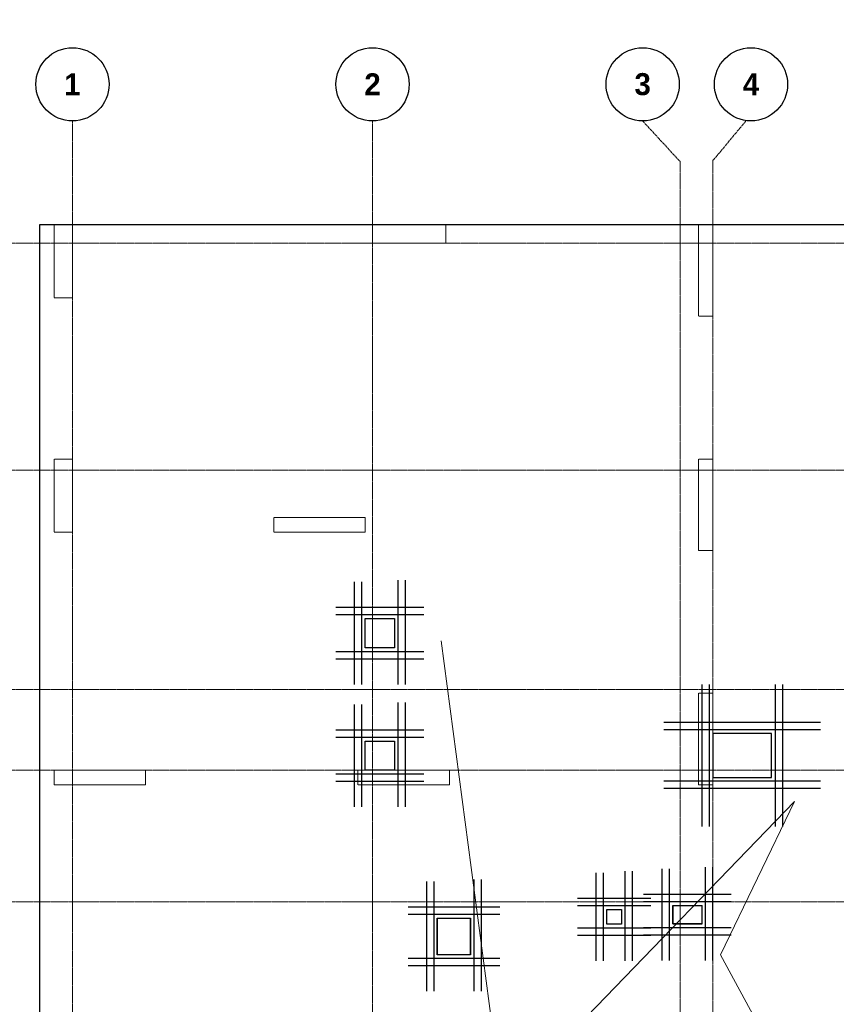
# Model space of a CAD drawing. Header units: millimetres. Extents: x -42044588 to 856694, y -806701 to 941911.
# Tile 1007 of 1056: x -96895 to -85740, y -38263 to -24816. Entities that reach past the tile are written whole.
import ezdxf
from ezdxf import colors
from ezdxf.entities.mleader import LeaderData, LeaderLine
from ezdxf.math import Vec2, Vec3

# ---------------------------------------------------------------- set-up
doc = ezdxf.new("R2010")
doc.units = ezdxf.units.MM
for name, pattern in [('______5', [1100, 800, -100, 100, -100]), ('DASHED', [7, 5, -2, 0]), ('осевая', [50.8, 31.75, -6.35, 6.35, -6.35])]:
    doc.linetypes.add(name, pattern=pattern)
for name, color, linetype, lineweight in [('_0.25', 114, 'Continuous', 25), ('_0.5', 94, 'Continuous', 50), ('Оси', 40, '______5', 18), ('Перекрытие ж_бетон', 1, 'Continuous', 30), ('подоснова', 151, 'Continuous', 5)]:
    doc.layers.add(name, color=color, linetype=linetype, lineweight=lineweight)
doc.layers.add('Колонна_ бетон', color=7, linetype='Continuous', lineweight=50, true_color=0xb4b496)
doc.styles.add('Century Gothic', font='GOTHIC.TTF')
doc.styles.add('GOST-2.304_Type-B', font='GOST_Common.ttf')
doc.styles.add('ГОСТ', font='GOST_Common.ttf')

# ---------------------------------------------------------------- blocks, each defined once
blk = doc.blocks.new('NSY101')
at = {"color": 0, "linetype": 'ByBlock', "lineweight": -2}
blk.add_circle((0, 0), 50, dxfattribs=at)
blk = doc.blocks.new('СЛОЖНЫЙ_ОБЪЕКТ_0')
at = {"layer": 'Оси', "color": 16, "linetype": 'Continuous', "lineweight": 25, "transparency": 33554687, "xscale": 9.999999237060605, "yscale": 9.999999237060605, "zscale": 9.999999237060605}
blk.add_blockref('NSY101', (8813, -989), dxfattribs=at)
at = {"layer": 'Оси', "color": 16, "linetype": 'Continuous', "lineweight": 25, "transparency": 33554687, "insert": (8813, -989), "char_height": 300, "width": 385, "attachment_point": 5, "style": 'Century Gothic'}
blk.add_mtext('\\A1;{\\fCentury Gothic|i0|b1;\\H300.000000;\\W1.000000;\\C16;2}\\P', dxfattribs=at)
blk = doc.blocks.new('СЛОЖНЫЙ_ОБЪЕКТ_43')
at = {"layer": 'Оси', "color": 16, "linetype": 'Continuous', "lineweight": 25, "transparency": 33554687, "xscale": 9.999999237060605, "yscale": 9.999999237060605, "zscale": 9.999999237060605}
blk.add_blockref('NSY101', (5133, -989), dxfattribs=at)
at = {"layer": 'Оси', "color": 16, "linetype": 'Continuous', "lineweight": 25, "transparency": 33554687, "insert": (5133, -989), "char_height": 300, "width": 385, "attachment_point": 5, "style": 'Century Gothic'}
blk.add_mtext('\\A1;{\\fCentury Gothic|i0|b1;\\H300.000000;\\W1.000000;\\C16;1}\\P', dxfattribs=at)
blk = doc.blocks.new('СЛОЖНЫЙ_ОБЪЕКТ_44')
at = {"layer": 'Оси', "color": 16, "linetype": 'Continuous', "lineweight": 25, "transparency": 33554687, "xscale": 9.999999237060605, "yscale": 9.999999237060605, "zscale": 9.999999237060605}
blk.add_blockref('NSY101', (12503, -989), dxfattribs=at)
at = {"layer": 'Оси', "color": 16, "linetype": 'Continuous', "lineweight": 25, "transparency": 33554687, "insert": (12503, -989), "char_height": 300, "width": 385, "attachment_point": 5, "style": 'Century Gothic'}
blk.add_mtext('\\A1;{\\fCentury Gothic|i0|b1;\\H300.000000;\\W1.000000;\\C16;3}\\P', dxfattribs=at)
blk = doc.blocks.new('СЛОЖНЫЙ_ОБЪЕКТ_45')
at = {"layer": 'Оси', "color": 16, "linetype": 'Continuous', "lineweight": 25, "transparency": 33554687, "xscale": 9.999999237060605, "yscale": 9.999999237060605, "zscale": 9.999999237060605}
blk.add_blockref('NSY101', (13983, -989), dxfattribs=at)
at = {"layer": 'Оси', "color": 16, "linetype": 'Continuous', "lineweight": 25, "transparency": 33554687, "insert": (13983, -989), "char_height": 300, "width": 385, "attachment_point": 5, "style": 'Century Gothic'}
blk.add_mtext('\\A1;{\\fCentury Gothic|i0|b1;\\H300.000000;\\W1.000000;\\C16;4}\\P', dxfattribs=at)
blk = doc.blocks.new('оси2')
at = {"layer": 'Оси', "color": 16, "linetype": 'осевая', "lineweight": 0, "ltscale": 0.25, "transparency": 33554687}
for p, q in [((983645.5, 3375.3), (983645.8, -19317.6)), ((987745.5, 3375.3), (987745.5, -19317.6)), ((991945.5, 2824.9), (991945.5, -18967)), ((992395.5, 2844.7), (992395.5, -18978.9)), ((979200, 1707.1), (1032582.1, 1707.1)), ((979200, -1392.9), (1032582.1, -1392.9)), ((979200, -4392.9), (1032582.1, -4392.9)), ((979200, -5492.9), (1032582.1, -5492.9)), ((979200, -7292.9), (1032582.1, -7292.9))]:
    blk.add_line(p, q, dxfattribs=at)
at = {"layer": 'Оси', "color": 16, "linetype": 'осевая', "lineweight": 0, "transparency": 33554687}
for p, q in [((991435, 3374.4), (991945.5, 2820.3)), ((992845, 3374.4), (992395.5, 2833))]:
    blk.add_line(p, q, dxfattribs=at)
at = {"layer": 'Оси', "color": 16, "linetype": 'Continuous', "lineweight": 25, "transparency": 33554687}
for name, p in [('СЛОЖНЫЙ_ОБЪЕКТ_43', (978512.5, 4863.9)), ('СЛОЖНЫЙ_ОБЪЕКТ_0', (978932, 4863.9)), ('СЛОЖНЫЙ_ОБЪЕКТ_44', (978932, 4863.9)), ('СЛОЖНЫЙ_ОБЪЕКТ_45', (978932, 4863.9))]:
    blk.add_blockref(name, p, dxfattribs=at)
blk = doc.blocks.new('подложка стн 1-го этажа')
at = {"layer": 'Колонна_ бетон', "color": 252, "linetype": 'DASHED', "lineweight": 0, "ltscale": 0.5, "true_color": 0x939598, "transparency": 33554687}
for p, q in [((7794, 22162, -200), (7794, 23162, -200)), ((7794, 23162, -200), (7794, 23162, -200)), ((7794, 23162, -200), (8044, 23162, -560)), ((8044, 23162, -560), (8044, 23162, -560)), ((8044, 23162, -400), (8044, 22162, -400)), ((16794, 23162, -200), (16594, 23162, -200)), ((16594, 23162, -200), (16594, 23162, -200)), ((16594, 23162, -200), (16594, 21912, -200)), ((16794, 23162, -200), (16794, 23162, -200)), ((16794, 21912, -200), (16794, 23162, -200)), ((10794, 22362, -200), (10794, 22362, -200)), ((10794, 22362, -200), (10794, 22162, -200)), ((10794, 22362, -200), (12044, 22362, -200)), ((12044, 22362, -200), (12044, 22362, -200)), ((12044, 22362, -200), (12044, 22162, -200)), ((8044, 22162, -200), (7794, 22162, -200)), ((7794, 22162, -200), (7794, 22162, -200)), ((8044, 22162, -200), (8044, 22162, -200)), ((10794, 22162, -200), (10794, 22162, -200)), ((10794, 22162, -200), (12044, 22162, -200)), ((12044, 22162, -200), (12044, 22162, -200)), ((16594, 21912, -200), (16794, 21912, -200)), ((16594, 21912, -200), (16594, 21912, -200)), ((16794, 21912, -200), (16794, 21912, -200)), ((16794, 19962, -200), (16594, 19962, -200)), ((16594, 19962, -200), (16594, 19962, -200)), ((16594, 18712, -200), (16594, 19962, -200)), ((16794, 19962, -200), (16794, 19962, -200)), ((16794, 18712, -200), (16794, 19962, -200)), ((7794, 18712, -200), (7794, 18912, -200)), ((7794, 18912, -200), (7794, 18912, -200)), ((9044, 18912, -200), (7794, 18912, -200)), ((9044, 18912, -200), (9044, 18912, -200)), ((9044, 18712, -200), (9044, 18912, -200)), ((11944, 18912, -200), (11944, 18912, -200)), ((11944, 18712, -200), (11944, 18912, -200)), ((11944, 18912, -200), (13194, 18912, -200)), ((13194, 18912, -200), (13194, 18912, -200)), ((13194, 18912, -200), (13194, 18712, -200)), ((9044, 18712, -200), (7794, 18712, -200)), ((7794, 18712, -200), (7794, 18712, -200)), ((9044, 18712, -200), (9044, 18712, -200)), ((13194, 18712, -200), (11944, 18712, -200)), ((11944, 18712, -200), (11944, 18712, -200)), ((13194, 18712, -200), (13194, 18712, -200)), ((16594, 18712, -200), (16794, 18712, -200)), ((16594, 18712, -200), (16594, 18712, -200)), ((16794, 18712, -200), (16794, 18712, -200))]:
    blk.add_line(p, q, dxfattribs=at)
at = {"layer": 'Колонна_ бетон', "color": 252, "linetype": 'DASHED', "lineweight": 0, "ltscale": 0.5, "true_color": 0x939598, "transparency": 33554687, "elevation": -560}
for points in [[(7794, 26362), (8044, 26362), (8044, 25362), (7794, 25362)], [(12144, 26362), (13144, 26362), (13144, 26112), (12144, 26112)], [(16594, 26362), (16794, 26362), (16794, 25112), (16594, 25112)]]:
    blk.add_lwpolyline(points, close=True, dxfattribs=at)
blk = doc.blocks.new('*U4591')
at = {"layer": '_0.25', "ltscale": 100}
blk.add_lwpolyline([(0, 500), (450, 500), (450, 0), (0, 0)], close=True, dxfattribs=at)
at = {"layer": '_0.5', "color": 7, "lineweight": 30, "ltscale": 100}
for p, q in [((-150, 1000), (-150, -500)), ((-50, 1000), (-50, -500)), ((500, -500), (500, 1025)), ((600, -500), (600, 1025)), ((850, 650), (-400, 650)), ((850, 550), (-400, 550)), ((-400, -50), (850, -50)), ((-400, -150), (850, -150))]:
    blk.add_line(p, q, dxfattribs=at)
blk = doc.blocks.new('*U4592')
at = {"layer": '_0.25', "ltscale": 100}
blk.add_lwpolyline([(0, 400), (400, 400), (400, 0), (0, 0)], close=True, dxfattribs=at)
at = {"layer": '_0.5', "color": 7, "lineweight": 30, "ltscale": 100}
for p, q in [((-150, 900), (-150, -500)), ((-50, 900), (-50, -500)), ((450, -500), (450, 925)), ((550, -500), (550, 925)), ((800, 550), (-400, 550)), ((800, 450), (-400, 450)), ((-400, -50), (800, -50)), ((-400, -150), (800, -150))]:
    blk.add_line(p, q, dxfattribs=at)
blk = doc.blocks.new('*U4593')
at = {"layer": '_0.25', "ltscale": 100}
blk.add_lwpolyline([(0, 400), (400, 400), (400, 0), (0, 0)], close=True, dxfattribs=at)
at = {"layer": '_0.5', "color": 7, "lineweight": 30, "ltscale": 100}
for p, q in [((-150, 900), (-150, -500)), ((-50, 900), (-50, -500)), ((450, -500), (450, 925)), ((550, -500), (550, 925)), ((800, 550), (-400, 550)), ((800, 450), (-400, 450)), ((-400, -50), (800, -50)), ((-400, -150), (800, -150))]:
    blk.add_line(p, q, dxfattribs=at)
blk = doc.blocks.new('*U4586')
at = {"layer": '_0.25', "ltscale": 100}
blk.add_lwpolyline([(0, 250), (399, 250), (399, 0), (0, 0)], close=True, dxfattribs=at)
at = {"layer": '_0.5', "color": 7, "lineweight": 30, "ltscale": 100}
for p, q in [((-150, 750), (-150, -500)), ((-50, 750), (-50, -500)), ((449, -500), (449, 774)), ((549, -500), (549, 774)), ((799, 400), (-400, 400)), ((799, 300), (-400, 300)), ((-400, -50), (799, -50)), ((-400, -150), (799, -150))]:
    blk.add_line(p, q, dxfattribs=at)
blk = doc.blocks.new('*U4600')
at = {"layer": '_0.25', "ltscale": 100}
blk.add_lwpolyline([(0, 200), (201, 200), (201, 0), (0, 0)], close=True, dxfattribs=at)
at = {"layer": '_0.5', "color": 7, "lineweight": 30, "ltscale": 100}
for p, q in [((-150, 700), (-150, -500)), ((-50, 700), (-50, -500)), ((251, -500), (251, 725)), ((351, -500), (351, 725)), ((601, 350), (-400, 350)), ((601, 250), (-400, 250)), ((-400, -50), (601, -50)), ((-400, -150), (601, -150))]:
    blk.add_line(p, q, dxfattribs=at)
blk = doc.blocks.new('_None')
blk = doc.blocks.new('блочина другой')
at = {"layer": 'Перекрытие ж_бетон', "color": 4, "lineweight": 30}
for points in [[(2204, 9275), (1804, 9275), (1804, 9675), (2204, 9675)], [(7354, 7505), (7354, 8105), (6554, 8105), (6554, 7505)], [(1804, 8003), (2204, 8003), (2204, 7603), (1804, 7603)], [(6404, 5504), (6404, 5754), (6004, 5754), (6004, 5504)], [(3236, 5084), (2786, 5084), (2786, 5584), (3236, 5584)]]:
    blk.add_lwpolyline(points, close=True, dxfattribs=at)
at = {"layer": 'Перекрытие ж_бетон', "color": 4, "lineweight": 30, "ltscale": 100}
blk.add_lwpolyline([(5304, 5702), (5304, 5502), (5104, 5502), (5104, 5702)], close=True, dxfattribs=at)

msp = doc.modelspace()

# ---------------------------------------------------------------- linework, layer by layer
at = {"layer": 'Перекрытие ж_бетон', "color": 7, "linetype": 'Continuous', "lineweight": 30}
for p, q in [((-87574.787, -33895.087, 360), (-87574.676, -35835.087)), ((-87474.787, -33895.087, 360), (-87474.676, -35835.087)), ((-86574.565, -33895.087, 360), (-86574.676, -35835.087)), ((-86474.565, -33895.087, 360), (-86474.676, -35835.087)), ((-85954.676, -34415.087), (-88094.787, -34415.087, 360)), ((-85954.676, -34515.087), (-88094.787, -34515.087, 360)), ((-85954.676, -35215.087), (-88094.787, -35215.087, 360)), ((-85954.676, -35315.087), (-88094.787, -35315.087, 360))]:
    msp.add_line(p, q, dxfattribs=at)
at = {"layer": 'Перекрытие ж_бетон', "elevation": 320}
msp.add_lwpolyline([(-96424.634, -44515.803), (-92324.634, -44515.808), (-92324.634, -44765.804), (-55524.634, -44765.804), (-55524.634, -44515.803), (-49124.634, -44515.803), (-49124.633, -27615.804), (-96624.505, -27615.804), (-96624.634, -41615.803), (-96424.634, -41615.803), (-96424.637, -44515.803)], dxfattribs=at)

# ---------------------------------------------------------------- block references
for name, p in [('подложка стн 1-го этажа', (-104218.57, -53977.598, 560)), ('блочина другой', (-93978.52, -42670.338, 200))]:
    msp.add_blockref(name, p)
at = {"ltscale": 100}
for name, p in [('*U4593', (-92174.676, -33395.087)), ('*U4592', (-92175.021, -35067.087)), ('*U4586', (-87973.651, -37165.164)), ('*U4591', (-91187.594, -37585.18)), ('*U4600', (-88874.572, -37167.512))]:
    msp.add_blockref(name, p, dxfattribs=at)
at = {"layer": 'Перекрытие ж_бетон', "color": 7, "linetype": 'Continuous', "lineweight": 30}
msp.add_blockref('оси2', (-1079820.198, -29572.922), dxfattribs=at)

# ---------------------------------------------------------------- texts
note = msp.add_mtext_dynamic_manual_height_columns('\\pi1250;{\\H1.5152x;Общие указания :\\P}1.^IНастоящий подраздел разработан в составе рабочей документации на строительство объекта {\\H2.4344x; }"Строительство жилого комплекса со встроенными помещениями общественного-делового и коммерческого {\\H1.3552x; }назначения по адресу: г. Чита, ул. 1-я Коллективная. Жилой дом со встроенными помещениями {\\H1.71569x; }общественно-делового и коммерческого назначения на первом этаже здания (поз. 3.1)" Решения рабочей {\\H1.69543x; }Документации разработаны на основании:{\\H1.68902x; }\\P-^Iзадания на проектирование, выданного заказчиком;{\\H1.60366x; }\\P-^Iрешений стадии "Проектная Документация (проект №24-04-КР.1)"{\\H1.73211x; }\\Pразработанных ООО "Комплексная проектно-сопроводительная компания", утвержденных заказчиком;{\\H1.6768x; }\\PВ соответствии с требованиями нормативных документов:{\\H1.60773x; }\\P-^IФЗ №184 "О техническом регулировании";{\\H1.63076x; }\\P-^IФЗ №123 "Технический регламент о требованиях пожарной безопасности";{\\H1.62308x; }\\P-^IСП 20.13330.2016 "Нагрузки и воздействия",{\\H1.62564x; }\\P-^IСП 63.13330.2018 "Бетонные и железобетонные конструкции. Основные положения".{\\H1.62479x; }\\P-^IСП 22.13330.2016 "Основания зданий и сооружений";{\\H1.62507x; }\\P-^IСП 45.13330.2017 "Земляные сооружения, основания и фундаменты".{\\H1.62498x; }\\P2.^IПри работах по устройству монолитных конструкций руководствоваться СП 70.13330.2012 {\\H1.62501x; }"Несущие и ограждающие конструкции".{\\H1.625x; }\\P3.^IЗа относительную отметку 0,000 принята отметка чистого пола первого этажа, {\\H1.625x; }соответствующая абсолютной отметке 648,00 в Балтийской системе высот.{\\H1.625x; }\\P4.^IПеречень видов работ, Зля которых необходимо составлять акты освидетельствования скрытых {\\H1.625x; }работ: {\\H1.625x; }\\PБетонные и железобетонные конструкции монолитные:{\\H1.625x; }\\Pармирование; защитные слои,- анкеровка арматуры; установка закладных деталей.{\\H1.625x; }\\PМонтаж сборных железобетонных и бетонных конструкций:{\\H1.625x; }\\Pсварка и антикоррозионное покрыт при отсутствии актов освиветельствования превшествующих {\\H1.625x; }скрытых работ во всех случаях.{\\H1.625x; }\\P1. Железобетонные конструкции разработаны в соответствии СП 22.13330.2016 "Основания зданий и {\\H1.62576x; }сооружений", СП 63.13330.2018 "Бетонные и железобетонные конструкции. Общие положения".{\\H1.62541x; }\\P2. Несущие конструкции здания рассчитаны и запроектированы для данных геологических условий. {\\H1.62486x; }\\P3. Арматура класса А240 и А500С по ГОСТ Р 34028-2016, материал монолитных конструкций ниже нуля - {\\H1.62505x; }бетон тяжелый класса В25 по ГОСТ 26633-2015.{\\H1.62498x; }\\P4. Работы по бетонированию монолитных конструкций вести в соответствии со СП 70.13330.2012 {\\H1.62501x; }"Несущие и ограждающие конструкции".{\\H1.625x; }\\P5. Все строительно-монтажные работы необходимо выполнять в соответствии со СНиП 12-03-2001 {\\H1.625x; }"Безопасность труда в строительстве. Часть 1. Общие требования.", Безопасность труда в строительстве. {\\H1.625x; }Часть 2. Строительное производство". Строительство здания должно производиться в соответствии с {\\H1.625x; }проектом производства работ (ППР).{\\H1.725x; }\\PПри отсутствии ППР производство строительно-монтажных работ запрещается.{\\H1.67917x; }\\P6. Бетон конструкции должны удовлетворять требованиям ГОСТ 26633-2015, ГОСТ 25192-2012.{\\H1.60694x; }\\P7. Бетон следует укладывать в бетонные конструкции горизонтальными слоями одинаковой толщины {\\H1.63102x; }без разрывов, с последовательным направлением укладки в одну сторону во всех слоях.{\\H1.62299x; }\\P8. В начальный период твердения бетон необходимо защищать от попадания атмосферных осадков или {\\H1.62567x; }потерь влаги.{\\H1.62478x; }\\P9. При перерывах в бетонировании устраивать рабочие швы бетонирования. Места рабочих швов {\\H1.62507x; }бетонирования разработать в ППР и согласовать с авторским надзором. С поверхности рабочих швов удалить {\\H1.62498x; }цементную плёнку металлическими щётками с последующей поливкой водой. В рабочем шве устанавливать {\\H1.62501x; }вертикальные сетки из проволоки ячейкой 50x50мм. Поверхность рабочих швов должна быть перпендикулярна {\\H1.625x; }поверхности плиты. При возобновлении бетонирования в шов установить гидроизоляционную прокладку {\\H1.625x; }"Пенебар". {\\H1.625x; }\\P10. Арматурные изделия изготавливать в соответствии с ГОСТ Р 57997-2017, ГОСТ 5264-80, ГОСТ {\\H1.625x; }14098-2014.{\\H1.625x; }\\P11. Плоские сетки и каркасы изготавливать с помощью контактной точечной сварки (кроме оговоренных {\\H1.725x; }случаев).{\\H1.77917x; }\\P12. Расчётные сопротивления сборных соединений и материалы для сборки принимать по табл. Г1, Г2 СП {\\H1.66111x; }52-101-2003.{\\H1.61296x; }\\P13. Стыки арматурных стержней должны иметь длину перепуска (нахлёстка) не менее указанной в {\\H1.72901x; }проекте. В неоговоренных случаях длину стыка рабочей арматуры внахлёстку без сварки принимать по п.8.3.27 {\\H1.67783x; }СП 52-101-2003. {\\H1.60739x; }\\P14. Толщина защитного слоя бетона для рабочей арматуры должна соответствовать значениям, {\\H1.63087x; }указанным в проекте. {\\H1.62304x; }\\PВ неоговоренных случаях принимать не менее 25мм.{\\H1.62565x; }\\P15. Уход за свежеуложенным бетоном начинать сразу после укладки бетонной смеси и осуществлять до {\\H1.62478x; }', width=17417.39614, gutter_width=3176.993, heights=[39809.277, 0], dxfattribs=dict(insert=(-251206.711, -20437.285), char_height=250, attachment_point=1, style='ГОСТ'))
for column, words in zip(note.columns.linked_columns, ['достижения прочности бетона не менее 70% от проектной.\\P\\pi1250;16. Распалубку плит  осуществлять по достижении прочности бетона не менее 80% от проектной.{\\H1.83475x; }\\P17. Два крайних арматурных стержня, расположенных по контуру плиты, привязать ко всем стержням в {\\H1.55574x; }местах пересечений.{\\H1.64809x; }\\P18. В процессе производства работ предусмотреть мероприятия по противопожарной защите и {\\H1.6173x; }контролю за выполнением правил пожарной безопасности на всех этапах строительства.{\\H1.62757x; }\\P19. Все работы Выполнять по проекту производства работ (ППР), согласованному с организациями, {\\H1.72414x; }ответственными за эксплуатацию существующих инженерных сетей и дорог на существующей площадке.{\\H1.67945x; }\\P20. Проект рассчитан на производство работ в период положительных температур. В случае {\\H1.60685x; }выполнения работ при отрицательных температурах необходимо выполнять требования СНиП часть 3 по {\\H1.63105x; }производству работ и ППР.{\\H1.62298x; }\\P21. При минимальной температуре воздуха до минус 15°С допускается:{\\H1.62567x; }\\P - выдерживание бетона в конструкции методом термоса, при предварительном разогреве бетонной {\\H1.62478x; }смеси, {\\H1.62507x; }\\P -форсированный электроразогрев бетона в конструкции с повторным уплотнением.{\\H1.62498x; }\\PПри минимальной температуре воздуха до минус 25°С допускается:{\\H1.62501x; }\\P -обогрев бетона в греющей опалубке с помощью низкотемпературных электронагревателей,{\\H1.625x; }\\P -электродный сквозной прогреб бетона,{\\H1.625x; }\\P -электрообогрев с помощью греющего провода.{\\H1.625x; }']):
    column.text = words

# ---------------------------------------------------------------- leaders
at = {"layer": 'подоснова', "color": 2, "ltscale": 0.3}
ml = msp.add_multileader_mtext('Standard', dxfattribs=at)
ml.set_content('1 %%C12  А500С', color=2, style='GOST-2.304_Type-B')
ml.set_leader_properties(color=256, linetype='ByLayer', lineweight=15)
ml.set_arrow_properties(name='NONE')
ml.build(insert=Vec2(0, 0))
ml.multileader.update_dxf_attribs({"text_left_attachment_type": 6, "text_right_attachment_type": 6, "dogleg_length": 0.1, "arrow_head_size": 18})
ctx = ml.context
ctx.base_point, ctx.char_height, ctx.arrow_head_size, ctx.landing_gap_size, ctx.plane_origin = Vec3(-86886.183, -41736.349, 720), 250, 18, 20, Vec3(-95861.769, -40587.922, 720)
ctx.left_attachment, ctx.right_attachment, ctx.text_align_type = 6, 6, 1
notes = []
notes.append((ctx, [(1, (1, 1, 0), (-85064.265, -41736.349, 720), (-1, 0), 0.1, [(7, [(-91135.757, -33296.787, 720), (-90302.369, -39624.388, 720), (-86310.536, -35494.595, 720), (-87323.041, -37588.574, 720)], 0, []), (1, [(-84949.059, -39820.133, 720), (-84254.061, -37574.436, 720), (-79603.116, -38076.082, 720), (-74481.101, -39082.237, 720)], 0, [])])]))
ctx.mtext.insert, ctx.mtext.alignment, ctx.mtext.flow_direction = Vec3(-85975.274, -41436.349, 720), 2, 5
for ctx, leaders in notes:
    for number, flags, end, landing, length, lines in leaders:
        leader = LeaderData()
        leader.index, (leader.has_last_leader_line, leader.has_dogleg_vector, leader.attachment_direction) = number, flags
        leader.last_leader_point, leader.dogleg_vector, leader.dogleg_length = Vec3(end), Vec3(landing), length
        for number, points, colour, breaks in lines:
            line = LeaderLine()
            line.index, line.vertices, line.color, line.breaks = number, Vec3.list(points), colors.encode_raw_color(colour), breaks
            leader.lines.append(line)
        ctx.leaders.append(leader)

doc.saveas('drawing.dxf')
